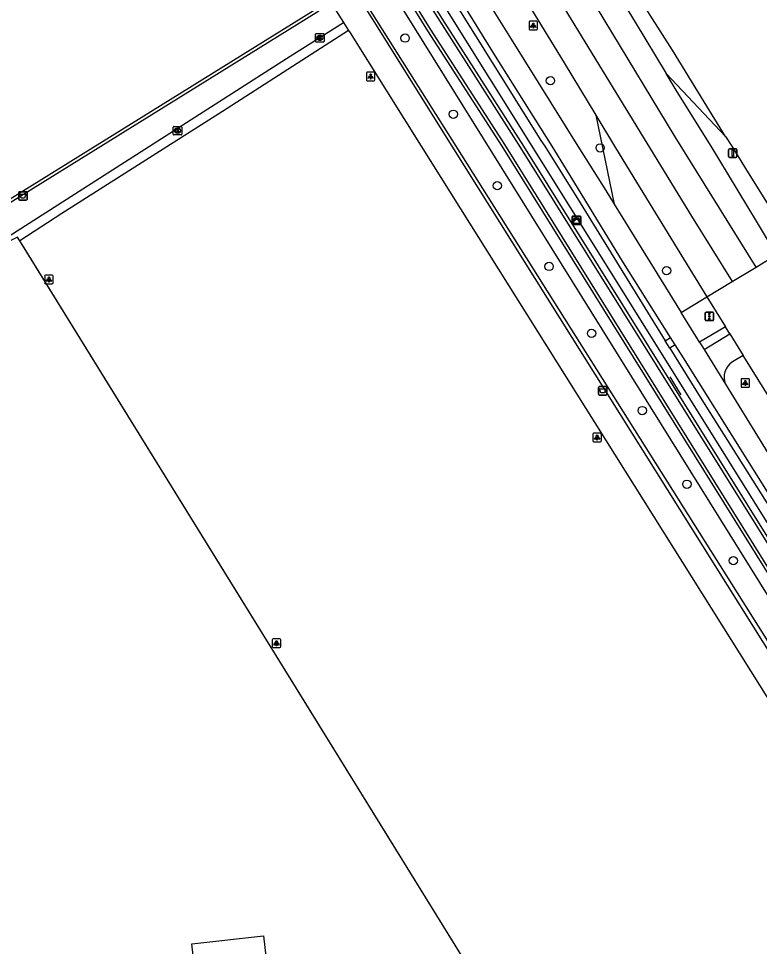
# Model space of a CAD drawing. Extents: x 157321 to 158827, y 386650 to 388532.
# Drawn here: x 158106.3 to 158193.5, y 388155.8 to 388265 of the extents above; entities that cross this region are included whole.
import ezdxf

# ---------------------------------------------------------------- set-up
doc = ezdxf.new("R2010")
doc.units = 0
for name, color, linetype in [('IMGEO_Afvalbak', 7, 'Continuous'), ('IMGEO_Berm_groen', 7, 'Continuous'), ('IMGEO_Boom', 7, 'Continuous'), ('IMGEO_Fietspad_gesloten', 7, 'Continuous'), ('IMGEO_Fietspad_open', 7, 'Continuous'), ('IMGEO_Groenvoorziening', 7, 'Continuous'), ('IMGEO_Hek', 7, 'Continuous'), ('IMGEO_Kast', 7, 'Continuous'), ('IMGEO_Kolk', 7, 'Continuous'), ('IMGEO_Lichtpunt', 7, 'Continuous'), ('IMGEO_Pand', 7, 'Continuous'), ('IMGEO_Rijbaan_regionaal_gesloten', 7, 'Continuous'), ('IMGEO_Verkeersbordpaal', 7, 'Continuous'), ('IMGEO_Verkeersregelinstallatiepaal', 7, 'Continuous'), ('IMGEO_Voetpad_open', 7, 'Continuous'), ('IMGEO_Waterloop', 7, 'Continuous')]:
    doc.layers.add(name, color=color, linetype=linetype)

msp = doc.modelspace()

# ---------------------------------------------------------------- linework, layer by layer
at = {"layer": 'IMGEO_Afvalbak'}
for p, q in [((158106.33, 388243.75), (158106.33, 388244.55)), ((158106.33, 388244.55), (158106.33, 388243.75)), ((158106.43, 388244.65), (158107.22, 388244.65)), ((158107.22, 388244.65), (158106.43, 388244.65)), ((158107.32, 388244.55), (158107.32, 388243.75)), ((158107.32, 388243.75), (158107.32, 388244.55)), ((158107.22, 388243.65), (158106.43, 388243.65)), ((158106.43, 388243.65), (158107.22, 388243.65)), ((158174.56, 388220.82), (158174.56, 388221.62)), ((158174.56, 388221.62), (158174.56, 388220.82)), ((158174.66, 388221.72), (158175.45, 388221.72)), ((158175.45, 388221.72), (158174.66, 388221.72)), ((158175.55, 388221.62), (158175.55, 388220.82)), ((158175.55, 388220.82), (158175.55, 388221.62)), ((158175.45, 388220.72), (158174.66, 388220.72)), ((158174.66, 388220.72), (158175.45, 388220.72))]:
    msp.add_line(p, q, dxfattribs=at)
for points in [[(158106.47, 388244.36), (158107.18, 388244.36), (158107.03, 388243.89), (158106.62, 388243.89), (158106.47, 388244.36)], [(158174.7, 388221.43), (158175.41, 388221.43), (158175.26, 388220.96), (158174.85, 388220.96), (158174.7, 388221.43)]]:
    msp.add_lwpolyline(points, dxfattribs=at)
for centre, start, end in [((158106.43, 388244.55), 90, 180), ((158106.43, 388244.55), 90, 180), ((158106.43, 388243.75), 180, 270), ((158106.43, 388243.75), 180, 270), ((158107.22, 388244.55), 0, 90), ((158107.22, 388244.55), 360, 90), ((158107.22, 388243.75), 270, 0), ((158107.22, 388243.75), 270, 0), ((158174.66, 388221.62), 90, 180), ((158174.66, 388221.62), 90, 180), ((158174.66, 388220.82), 180, 270), ((158174.66, 388220.82), 180, 270), ((158175.45, 388221.62), 0, 90), ((158175.45, 388221.62), 360, 90), ((158175.45, 388220.82), 270, 0), ((158175.45, 388220.82), 270, 0)]:
    msp.add_arc(centre, 0.1, start, end, dxfattribs=at)
at = {"layer": 'IMGEO_Berm_groen'}
for points in [[(158182.52, 388258.57), (158189.52, 388251.16)], [(158174.25, 388253.66), (158176.4, 388243.19)]]:
    msp.add_lwpolyline(points, dxfattribs=at)
at = {"layer": 'IMGEO_Boom'}
for centre in [(158151.8, 388262.74), (158168.91, 388257.72), (158157.48, 388253.78), (158174.76, 388249.81), (158162.66, 388245.36), (158168.75, 388235.86), (158182.57, 388235.36), (158173.75, 388227.98), (158179.71, 388218.89), (158184.97, 388210.22), (158190.43, 388201.22)]:
    msp.add_circle(centre, 0.489, dxfattribs=at)
at = {"layer": 'IMGEO_Fietspad_gesloten'}
for points in [[(158128.76, 388320.98), (158132.05, 388315.48), (158138.03, 388305.59), (158152.25, 388282.12), (158159.01, 388271.11), (158164.28, 388262.61), (158172.15, 388250), (158175.41, 388244.78), (158176.4, 388243.19)], [(158183.03, 388227.51), (158177.52, 388236.3), (158170.81, 388247.27), (158169.1, 388250), (158162.46, 388260.59), (158158.45, 388267.07)], [(158176.4, 388243.19), (158184.3, 388230.43)], [(158186.45, 388226.96), (158186.03, 388227.64), (158184.3, 388230.43)], [(158183.59, 388226.63), (158183.03, 388227.51)], [(158208.36, 388187.14), (158207.53, 388188.45), (158199.93, 388200.58), (158192.15, 388213.01), (158184.55, 388225.09), (158183.59, 388226.63)], [(158186.45, 388226.96), (158186.98, 388226.09)], [(158186.98, 388226.09), (158189.51, 388221.98)], [(158189.51, 388221.98), (158195.78, 388211.78), (158200.14, 388204.88), (158206.52, 388194.88)]]:
    msp.add_lwpolyline(points, dxfattribs=at)
at = {"layer": 'IMGEO_Fietspad_open'}
for points in [[(158186.98, 388226.09), (158190.02, 388227.92)], [(158191.58, 388225.39), (158190.32, 388224.62)]]:
    msp.add_lwpolyline(points, dxfattribs=at)
msp.add_arc((158191.56, 388222.8), 2.21, 124.3273, 201.7935, dxfattribs=at)
at = {"layer": 'IMGEO_Groenvoorziening'}
for points in [[(158217.99, 388159.39), (158108.67, 388335.14)], [(158219.15, 388160.12), (158163.21, 388250), (158154.49, 388263.58), (158147.6, 388274.68), (158147.73, 388275.4), (158148.5, 388275.92), (158148.89, 388276.18), (158149.28, 388275.92), (158156.49, 388264.49), (158165.72, 388250), (158221.51, 388160.59)], [(158172.88, 388131.35), (158170.31, 388135.52), (158106.47, 388238.88)]]:
    msp.add_lwpolyline(points, dxfattribs=at)
at = {"layer": 'IMGEO_Hek'}
for points in [[(158089.83, 388357.95), (158137.57, 388282.12), (158142.6, 388274.13), (158145.63, 388269.32), (158157.79, 388250)], [(158059.46, 388261.75), (158069.04, 388246.37), (158080.54, 388227.94), (158106.6, 388244.16), (158141.65, 388265.93), (158137.96, 388271.9), (158138.01, 388272.04), (158138.11, 388272.37)], [(158157.79, 388250), (158215.72, 388157.99)], [(158170.31, 388135.52), (158106.54, 388238.76), (158106.19, 388239.32)], [(158184.3, 388220.76), (158182.99, 388222.86)]]:
    msp.add_lwpolyline(points, dxfattribs=at)
at = {"layer": 'IMGEO_Kast'}
for p, q in [((158171.47, 388240.87), (158171.47, 388241.71)), ((158171.47, 388241.71), (158171.47, 388240.87)), ((158171.55, 388241.79), (158172.39, 388241.79)), ((158172.39, 388241.79), (158171.55, 388241.79)), ((158172.47, 388241.72), (158172.47, 388240.88)), ((158172.47, 388240.88), (158172.47, 388241.72)), ((158172.4, 388240.79), (158171.56, 388240.79)), ((158171.56, 388240.79), (158172.4, 388240.79))]:
    msp.add_line(p, q, dxfattribs=at)
for points in [[(158171.67, 388241.58), (158172.27, 388241.58), (158172.27, 388241.5), (158171.67, 388241.5), (158171.67, 388241.58)], [(158171.67, 388241.41), (158172.27, 388241.41), (158172.27, 388240.92), (158171.67, 388240.92), (158171.67, 388241.41)]]:
    msp.add_lwpolyline(points, dxfattribs=at)
msp.add_circle((158171.75, 388241.26), 0.0377, dxfattribs=at)
for centre, start, end in [((158171.55, 388241.71), 92.4484, 184.2845), ((158171.55, 388241.71), 92.4484, 184.2845), ((158172.39, 388241.71), 2.4484, 94.2845), ((158172.39, 388241.71), 2.4484, 94.2845), ((158171.55, 388240.87), 182.4484, 274.2845), ((158171.55, 388240.87), 182.4484, 274.2845), ((158172.39, 388240.87), 272.4484, 4.2845), ((158172.39, 388240.87), 272.4484, 4.2845)]:
    msp.add_arc(centre, 0.0779, start, end, dxfattribs=at)
at = {"layer": 'IMGEO_Kolk'}
for p, q in [((158141.27, 388262.34), (158141.27, 388263.19)), ((158141.34, 388263.27), (158142.2, 388263.27)), ((158142.2, 388262.27), (158141.34, 388262.27)), ((158141.78, 388262.49), (158141.75, 388262.49)), ((158141.76, 388263.05), (158141.78, 388263.05)), ((158142.27, 388263.19), (158142.27, 388262.34)), ((158124.52, 388251.41), (158124.52, 388252.26)), ((158124.59, 388252.34), (158125.45, 388252.34)), ((158125.45, 388251.34), (158124.59, 388251.34)), ((158125.01, 388252.12), (158125.03, 388252.12)), ((158125.03, 388251.56), (158125.01, 388251.56)), ((158125.52, 388252.26), (158125.52, 388251.41))]:
    msp.add_line(p, q, dxfattribs=at)
for points in [[(158141.27, 388262.34), (158141.27, 388263.19)], [(158141.34, 388263.27), (158142.2, 388263.27)], [(158142.2, 388262.27), (158141.34, 388262.27)], [(158141.59, 388262.97), (158141.71, 388262.97), (158141.71, 388262.82), (158141.84, 388262.97), (158142.01, 388262.97), (158141.86, 388262.82), (158142.01, 388262.57), (158141.86, 388262.57), (158141.78, 388262.73), (158141.71, 388262.67), (158141.71, 388262.57), (158141.59, 388262.57), (158141.59, 388262.97)], [(158142.27, 388263.19), (158142.27, 388262.34)], [(158124.52, 388251.41), (158124.52, 388252.26)], [(158124.59, 388252.34), (158125.45, 388252.34)], [(158125.45, 388251.34), (158124.59, 388251.34)], [(158124.84, 388252.04), (158124.96, 388252.04), (158124.96, 388251.88), (158125.09, 388252.04), (158125.26, 388252.04), (158125.11, 388251.89), (158125.26, 388251.64), (158125.11, 388251.64), (158125.03, 388251.8), (158124.96, 388251.73), (158124.96, 388251.64), (158124.84, 388251.64), (158124.84, 388252.04)], [(158125.52, 388252.26), (158125.52, 388251.41)]]:
    msp.add_lwpolyline(points, dxfattribs=at)
for centre, start, end in [((158141.34, 388263.19), 91.552, 178.448), ((158141.34, 388263.19), 91.552, 178.448), ((158141.34, 388262.34), 181.552, 268.448), ((158141.34, 388262.34), 181.552, 268.448), ((158142.19, 388263.19), 1.552, 88.448), ((158142.19, 388263.19), 1.552, 88.448), ((158142.19, 388262.34), 271.552, 358.448), ((158142.19, 388262.34), 271.552, 358.448), ((158124.6, 388252.26), 91.552, 178.448), ((158124.6, 388252.26), 91.552, 178.448), ((158124.6, 388251.41), 181.552, 268.448), ((158124.6, 388251.41), 181.552, 268.448), ((158125.44, 388252.26), 1.552, 88.448), ((158125.44, 388252.26), 1.552, 88.448), ((158125.44, 388251.41), 271.552, 358.448), ((158125.44, 388251.41), 271.552, 358.448)]:
    msp.add_arc(centre, 0.0765, start, end, dxfattribs=at)
for centre, major_axis, ratio, start_param, end_param in [((158141.76, 388262.77), (-0.387, 0.002), 0.722429, 4.712389, 7.853982), ((158141.78, 388262.77), (-0.39, 0.002), 0.717154, 1.570796, 4.712389), ((158125.01, 388251.84), (-0.387, 0.002), 0.722429, 4.712389, 7.853982), ((158125.03, 388251.84), (-0.39, 0.002), 0.717154, 1.570796, 4.712389)]:
    msp.add_ellipse(centre, major_axis=major_axis, ratio=ratio, start_param=start_param, end_param=end_param, dxfattribs=at)
at = {"layer": 'IMGEO_Lichtpunt'}
for p, q in [((158166.39, 388264.61), (158166.39, 388263.81)), ((158166.39, 388264.61), (158166.39, 388263.81)), ((158167.29, 388264.71), (158166.49, 388264.71)), ((158167.29, 388264.71), (158166.49, 388264.71)), ((158167.39, 388263.81), (158167.39, 388264.61)), ((158167.39, 388263.81), (158167.39, 388264.61)), ((158166.49, 388263.71), (158167.29, 388263.71)), ((158166.49, 388263.71), (158167.29, 388263.71)), ((158147.25, 388258.63), (158147.25, 388257.82)), ((158147.25, 388258.63), (158147.25, 388257.82)), ((158148.15, 388258.72), (158147.34, 388258.72)), ((158148.15, 388258.72), (158147.34, 388258.72)), ((158148.25, 388257.82), (158148.25, 388258.63)), ((158148.25, 388257.82), (158148.25, 388258.63)), ((158147.34, 388257.72), (158148.15, 388257.72)), ((158147.34, 388257.72), (158148.15, 388257.72)), ((158109.39, 388234.72), (158109.39, 388233.92)), ((158109.39, 388234.72), (158109.39, 388233.92)), ((158110.29, 388234.82), (158109.48, 388234.82)), ((158110.29, 388234.82), (158109.48, 388234.82)), ((158110.38, 388233.92), (158110.38, 388234.72)), ((158110.38, 388233.92), (158110.38, 388234.72)), ((158109.48, 388233.82), (158110.29, 388233.82)), ((158109.48, 388233.82), (158110.29, 388233.82)), ((158191.34, 388222.54), (158191.34, 388221.73)), ((158191.34, 388222.54), (158191.34, 388221.73)), ((158192.24, 388222.63), (158191.43, 388222.63)), ((158192.24, 388222.63), (158191.43, 388222.63)), ((158192.33, 388221.73), (158192.33, 388222.54)), ((158192.33, 388221.73), (158192.33, 388222.54)), ((158191.43, 388221.64), (158192.24, 388221.64)), ((158191.43, 388221.64), (158192.24, 388221.64)), ((158173.9, 388216.12), (158173.9, 388215.31)), ((158173.9, 388216.12), (158173.9, 388215.31)), ((158174.8, 388216.22), (158173.99, 388216.22)), ((158174.8, 388216.22), (158173.99, 388216.22)), ((158174.9, 388215.31), (158174.9, 388216.12)), ((158174.9, 388215.31), (158174.9, 388216.12)), ((158173.99, 388215.22), (158174.8, 388215.22)), ((158173.99, 388215.22), (158174.8, 388215.22)), ((158136.17, 388191.91), (158136.17, 388191.1)), ((158136.17, 388191.91), (158136.17, 388191.1)), ((158137.08, 388192), (158136.27, 388192)), ((158137.08, 388192), (158136.27, 388192)), ((158137.17, 388191.1), (158137.17, 388191.91)), ((158137.17, 388191.1), (158137.17, 388191.91)), ((158136.27, 388191), (158137.08, 388191)), ((158136.27, 388191), (158137.08, 388191))]:
    msp.add_line(p, q, dxfattribs=at)
for points in [[(158166.77, 388264.28), (158166.8, 388264.25), (158166.62, 388263.99), (158166.58, 388264.01), (158166.77, 388264.28)], [(158166.87, 388264.23), (158166.92, 388264.23), (158166.92, 388263.91), (158166.87, 388263.91), (158166.87, 388264.23)], [(158166.98, 388264.25), (158167.02, 388264.28), (158167.2, 388264.01), (158167.16, 388263.99), (158166.98, 388264.25)], [(158147.62, 388258.29), (158147.66, 388258.26), (158147.47, 388258), (158147.44, 388258.03), (158147.62, 388258.29)], [(158147.72, 388258.24), (158147.77, 388258.24), (158147.77, 388257.92), (158147.72, 388257.92), (158147.72, 388258.24)], [(158147.83, 388258.26), (158147.87, 388258.29), (158148.06, 388258.03), (158148.02, 388258), (158147.83, 388258.26)], [(158109.76, 388234.39), (158109.8, 388234.36), (158109.61, 388234.1), (158109.57, 388234.12), (158109.76, 388234.39)], [(158109.86, 388234.34), (158109.91, 388234.34), (158109.91, 388234.02), (158109.86, 388234.02), (158109.86, 388234.34)], [(158109.97, 388234.36), (158110.01, 388234.39), (158110.2, 388234.12), (158110.16, 388234.1), (158109.97, 388234.36)], [(158191.71, 388222.2), (158191.75, 388222.17), (158191.56, 388221.91), (158191.52, 388221.94), (158191.71, 388222.2)], [(158191.81, 388222.15), (158191.86, 388222.15), (158191.86, 388221.83), (158191.81, 388221.83), (158191.81, 388222.15)], [(158191.92, 388222.17), (158191.96, 388222.2), (158192.15, 388221.94), (158192.11, 388221.91), (158191.92, 388222.17)], [(158174.27, 388215.78), (158174.31, 388215.76), (158174.12, 388215.49), (158174.09, 388215.52), (158174.27, 388215.78)], [(158174.37, 388215.74), (158174.42, 388215.74), (158174.42, 388215.41), (158174.37, 388215.41), (158174.37, 388215.74)], [(158174.48, 388215.76), (158174.52, 388215.78), (158174.71, 388215.52), (158174.67, 388215.49), (158174.48, 388215.76)], [(158136.55, 388191.57), (158136.59, 388191.54), (158136.4, 388191.28), (158136.36, 388191.31), (158136.55, 388191.57)], [(158136.65, 388191.52), (158136.7, 388191.52), (158136.7, 388191.2), (158136.65, 388191.2), (158136.65, 388191.52)], [(158136.76, 388191.54), (158136.8, 388191.57), (158136.99, 388191.31), (158136.95, 388191.28), (158136.76, 388191.54)]]:
    msp.add_lwpolyline(points, dxfattribs=at)
for centre in [(158166.89, 388264.41), (158147.75, 388258.42), (158109.89, 388234.52), (158191.84, 388222.34), (158174.4, 388215.92), (158136.67, 388191.7)]:
    msp.add_circle(centre, 0.0994, dxfattribs=at)
for centre, start, end in [((158166.49, 388264.61), 90, 180), ((158166.49, 388264.61), 90, 180), ((158167.29, 388264.61), 0, 90), ((158167.29, 388264.61), 0, 90), ((158166.49, 388263.81), 180, 270), ((158166.49, 388263.81), 180, 270), ((158167.29, 388263.81), 270, 0), ((158167.29, 388263.81), 270, 360), ((158147.34, 388258.63), 90, 180), ((158147.34, 388258.63), 90, 180), ((158148.15, 388258.63), 0, 90), ((158148.15, 388258.63), 0, 90), ((158147.34, 388257.82), 180, 270), ((158147.34, 388257.82), 180, 270), ((158148.15, 388257.82), 270, 0), ((158148.15, 388257.82), 270, 360), ((158109.48, 388234.72), 90, 180), ((158109.48, 388234.72), 90, 180), ((158109.48, 388233.92), 180, 270), ((158109.48, 388233.92), 180, 270), ((158110.29, 388234.72), 0, 90), ((158110.29, 388234.72), 0, 90), ((158110.29, 388233.92), 270, 0), ((158110.29, 388233.92), 270, 360), ((158191.43, 388222.54), 90, 180), ((158191.43, 388222.54), 90, 180), ((158192.24, 388222.54), 0, 90), ((158192.24, 388222.54), 0, 90), ((158191.43, 388221.73), 180, 270), ((158191.43, 388221.73), 180, 270), ((158192.24, 388221.73), 270, 0), ((158192.24, 388221.73), 270, 360), ((158173.99, 388216.12), 90, 180), ((158173.99, 388216.12), 90, 180), ((158173.99, 388215.31), 180, 270), ((158173.99, 388215.31), 180, 270), ((158174.8, 388216.12), 0, 90), ((158174.8, 388216.12), 0, 90), ((158174.8, 388215.31), 270, 0), ((158174.8, 388215.31), 270, 360), ((158136.27, 388191.91), 90, 180), ((158136.27, 388191.91), 90, 180), ((158137.08, 388191.91), 0, 90), ((158137.08, 388191.91), 0, 90), ((158136.27, 388191.1), 180, 270), ((158136.27, 388191.1), 180, 270), ((158137.08, 388191.1), 270, 0), ((158137.08, 388191.1), 270, 360)]:
    msp.add_arc(centre, 0.0946, start, end, dxfattribs=at)
at = {"layer": 'IMGEO_Pand'}
msp.add_lwpolyline([(158126.71, 388156.1), (158135.15, 388157.06), (158135.89, 388150.6), (158127.45, 388149.64), (158126.71, 388156.1)], dxfattribs=at)
at = {"layer": 'IMGEO_Rijbaan_regionaal_gesloten'}
for points in [[(158040.24, 388480.02), (158052.82, 388459.82), (158071.58, 388429.32), (158090.34, 388398.81), (158102.92, 388378.2), (158121.6, 388347.57), (158151.11, 388298.51), (158167.7, 388270.93), (158185.51, 388241.78), (158190.3, 388234.09)], [(158189.52, 388251.16), (158186.98, 388255.23), (158183.28, 388261.3), (158179.21, 388267.76), (158175.23, 388274.16), (158172.29, 388279.11), (158171.21, 388280.93), (158167.21, 388287.45), (158164.13, 388292.46), (158156, 388305.58), (158153.77, 388309.5), (158153.56, 388309.61), (158149.09, 388317.04), (158139.03, 388334.19), (158130.24, 388349.1), (158124.61, 388358.76), (158123.44, 388360.78), (158115.96, 388373.7), (158104.94, 388393.07), (158094.8, 388410.47), (158086.65, 388424.89), (158076.14, 388443.52), (158071.36, 388451.87)], [(158134.26, 388334.3), (158138.23, 388327.88), (158138.44, 388327.99), (158146.14, 388316.29), (158148.86, 388312.06), (158153.87, 388304.69), (158159.32, 388296.3), (158163.58, 388289.62), (158166.81, 388284.39), (158170.61, 388278.09), (158170.67, 388278), (158174.79, 388271.32), (158178.87, 388264.63), (158182.52, 388258.57)], [(158193.1, 388235.79), (158183.58, 388251.12), (158175.23, 388264.92), (158164.71, 388282.31), (158154.1, 388300.08), (158145.59, 388314.34), (158137.71, 388327.54), (158134.26, 388334.3)], [(158132.89, 388322.01), (158137.9, 388313.82), (158143.39, 388304.6), (158151.84, 388290.65), (158162.26, 388273.33), (158162.4, 388273.11), (158170.52, 388259.81), (158174.25, 388253.66)], [(158195.53, 388237.27), (158193.28, 388240.99), (158188.73, 388248.52), (158187.81, 388250), (158183.82, 388256.42), (158182.52, 388258.57)], [(158174.25, 388253.66), (158176.46, 388250), (158178.3, 388246.98), (158185.3, 388235.54), (158187.32, 388232.28)], [(158189.52, 388251.16), (158190.24, 388250), (158192.18, 388246.89), (158197.44, 388238.47)], [(158193.1, 388235.79), (158195.53, 388237.27)], [(158190.3, 388234.09), (158193.1, 388235.79)], [(158187.32, 388232.28), (158190.3, 388234.09)], [(158187.32, 388232.28), (158189.49, 388228.76)], [(158190.02, 388227.92), (158189.49, 388228.76)], [(158190.02, 388227.92), (158191.58, 388225.39)], [(158210.42, 388195.01), (158208.61, 388197.94), (158199.78, 388212.18), (158192.44, 388224), (158191.58, 388225.39)]]:
    msp.add_lwpolyline(points, dxfattribs=at)
at = {"layer": 'IMGEO_Verkeersbordpaal'}
for p, q in [((158189.87, 388248.79), (158189.87, 388249.59)), ((158189.87, 388249.59), (158189.87, 388248.79)), ((158189.97, 388249.69), (158190.76, 388249.69)), ((158190.76, 388249.69), (158189.97, 388249.69)), ((158190.86, 388249.59), (158190.86, 388248.79)), ((158190.86, 388248.79), (158190.86, 388249.59)), ((158190.76, 388248.69), (158189.97, 388248.69)), ((158189.97, 388248.69), (158190.76, 388248.69))]:
    msp.add_line(p, q, dxfattribs=at)
msp.add_lwpolyline([(158190.29, 388249.57), (158190.44, 388249.57), (158190.44, 388248.82), (158190.29, 388248.82), (158190.29, 388249.57)], dxfattribs=at)
for centre, start, end in [((158189.97, 388249.59), 90, 180), ((158189.97, 388249.59), 90, 180), ((158190.76, 388249.59), 0, 90), ((158190.76, 388249.59), 360, 90), ((158189.97, 388248.79), 180, 270), ((158189.97, 388248.79), 180, 270), ((158190.76, 388248.79), 270, 0), ((158190.76, 388248.79), 270, 0)]:
    msp.add_arc(centre, 0.1, start, end, dxfattribs=at)
at = {"layer": 'IMGEO_Verkeersregelinstallatiepaal'}
for p, q in [((158187.12, 388229.58), (158187.12, 388230.38)), ((158187.12, 388230.38), (158187.12, 388229.58)), ((158187.22, 388230.48), (158188.01, 388230.48)), ((158188.01, 388230.48), (158187.22, 388230.48)), ((158188.01, 388229.48), (158187.22, 388229.48)), ((158187.22, 388229.48), (158188.01, 388229.48)), ((158188.11, 388230.38), (158188.11, 388229.58)), ((158188.11, 388229.58), (158188.11, 388230.38))]:
    msp.add_line(p, q, dxfattribs=at)
for centre in [(158187.62, 388230.27), (158187.62, 388229.98), (158187.62, 388229.69)]:
    msp.add_circle(centre, 0.085, dxfattribs=at)
for centre, start, end in [((158187.22, 388230.38), 90, 180), ((158187.22, 388230.38), 90, 180), ((158187.22, 388229.58), 180, 270), ((158187.22, 388229.58), 180, 270), ((158188.01, 388230.38), 0, 90), ((158188.01, 388230.38), 360, 90), ((158188.01, 388229.58), 270, 0), ((158188.01, 388229.58), 270, 0)]:
    msp.add_arc(centre, 0.1, start, end, dxfattribs=at)
at = {"layer": 'IMGEO_Voetpad_open'}
for points in [[(158059.8, 388261.96), (158060.13, 388261.44), (158069.51, 388246.4), (158080.61, 388228.53), (158106.45, 388244.54), (158141.03, 388266), (158122.59, 388295.69), (158104.13, 388325.33), (158084.37, 388356.98), (158064.02, 388344.31), (158046.59, 388333.52), (158023.99, 388319.44), (158034.38, 388302.36), (158044.4, 388285.96), (158044.53, 388285.75)], [(158224.81, 388157.07), (158166.75, 388250), (158156.79, 388265.95), (158155.09, 388268.76), (158126.01, 388316.69), (158115.48, 388335.86)], [(158213.5, 388156.61), (158213.49, 388156.85), (158215.07, 388157.91), (158157.35, 388250), (158147.95, 388265), (158145.34, 388269.15)], [(158145.63, 388269.32), (158157.79, 388250), (158215.72, 388157.99)], [(158142.72, 388267.51), (158144.57, 388264.56)], [(158157.83, 388266.66), (158167.79, 388250.7), (158168.23, 388250), (158172.42, 388243.34), (158177.92, 388234.34), (158182.42, 388227.1)], [(158100.21, 388236.28), (158138.28, 388260.62), (158144.57, 388264.56)], [(158144.57, 388264.56), (158145.15, 388263.64)], [(158145.15, 388263.64), (158130.32, 388254.08), (158111.39, 388242.09), (158106.47, 388238.88)], [(158145.15, 388263.64), (158145.32, 388263.36), (158153.7, 388250), (158209.52, 388161.05), (158208.63, 388154.7), (158209.14, 388153.89)], [(158106.47, 388238.88), (158106.19, 388239.32), (158100.21, 388236.28)], [(158184.3, 388230.43), (158187.32, 388232.28)], [(158189.49, 388228.76), (158186.45, 388226.96)], [(158182.42, 388227.1), (158183.03, 388227.51)], [(158182.97, 388226.22), (158182.42, 388227.1)], [(158183.59, 388226.63), (158182.97, 388226.22)], [(158182.97, 388226.22), (158186.54, 388220.47), (158195.89, 388205.6), (158200.66, 388198.09), (158207.74, 388186.74)]]:
    msp.add_lwpolyline(points, dxfattribs=at)
at = {"layer": 'IMGEO_Waterloop'}
for points in [[(158219.83, 388159.74), (158163.53, 388250.2), (158154.8, 388263.78), (158148, 388274.76), (158148.07, 388275.18), (158148.89, 388275.73), (158149, 388275.65), (158156.17, 388264.29), (158165.4, 388249.8)], [(158165.4, 388249.8), (158221.17, 388160.43)]]:
    msp.add_lwpolyline(points, dxfattribs=at)

doc.saveas('drawing.dxf')
